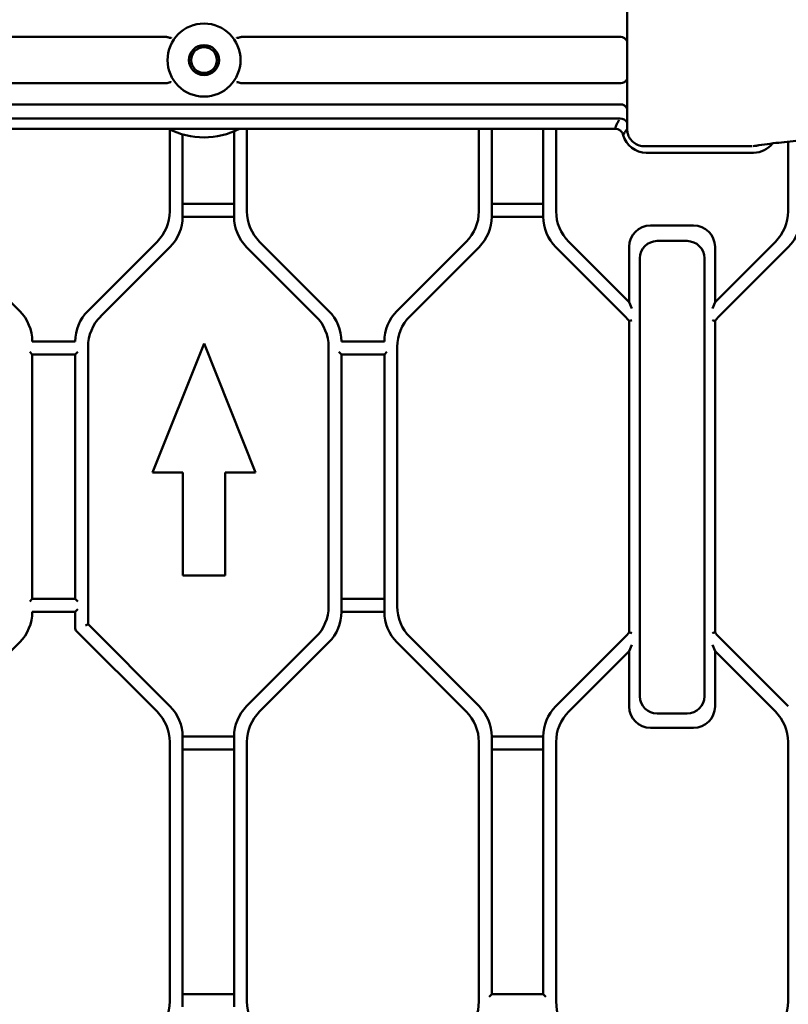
# Model space of a CAD drawing. Header units: millimetres. Extents: x 0 to 14369, y -869 to 2970.
# Tile 312 of 656: x 1768 to 1858, y 783 to 898. Entities that reach past the tile are written whole.
import ezdxf

# ---------------------------------------------------------------- set-up
doc = ezdxf.new("R2010")
doc.units = ezdxf.units.MM
doc.header["$LTSCALE"] = 10
doc.layers.add('Sichtbar (ISO)', color=7, linetype='Continuous', lineweight=50)

msp = doc.modelspace()

# ---------------------------------------------------------------- linework, layer by layer
at = {"layer": 'Sichtbar (ISO)'}
for p, q in [((1838.789, 884.828), (1838.789, 900.941)), ((1719.688, 895.572), (1785.163, 895.572)), ((1793.872, 895.572), (1838.053, 895.572)), ((1719.688, 890.197), (1785.163, 890.197)), ((1838.053, 890.197), (1793.872, 890.197)), ((1789.518, 887.731), (1723.791, 887.731)), ((1838.056, 887.731), (1789.518, 887.731)), ((1837.957, 886.071), (1723.791, 886.071)), ((1837.969, 886.071), (1837.96, 886.071)), ((1724.502, 884.885), (1837.368, 884.885)), ((1785.518, 884.822), (1785.518, 875.266)), ((1785.518, 884.822), (1785.518, 875.266)), ((1787.018, 874.645), (1787.018, 884.239)), ((1787.018, 884.239), (1787.018, 874.645)), ((1793.018, 884.593), (1793.018, 874.645)), ((1793.018, 874.645), (1793.018, 884.593)), ((1794.518, 875.266), (1794.518, 884.885)), ((1794.518, 875.266), (1794.518, 884.885)), ((1821.518, 884.885), (1821.518, 875.266)), ((1821.518, 884.885), (1821.518, 875.266)), ((1823.018, 874.645), (1823.018, 884.885)), ((1823.018, 884.885), (1823.018, 874.645)), ((1829.018, 884.885), (1829.018, 874.645)), ((1829.018, 874.645), (1829.018, 884.885)), ((1830.518, 875.266), (1830.518, 884.885)), ((1830.518, 884.885), (1830.518, 875.266)), ((1838.798, 884.847), (1838.798, 884.847)), ((1853.288, 882.849), (1840.843, 882.849)), ((1853.501, 882.885), (1853.5, 882.885)), ((1857.518, 883.383), (1857.518, 875.266)), ((1857.518, 875.266), (1857.518, 883.383)), ((1841.018, 882.098), (1853.518, 882.098)), ((1793.018, 876.145), (1787.018, 876.145)), ((1787.018, 876.145), (1793.018, 876.145)), ((1829.018, 876.145), (1823.018, 876.145)), ((1823.018, 876.145), (1829.018, 876.145)), ((1787.018, 874.645), (1793.018, 874.645)), ((1793.018, 874.645), (1787.018, 874.645)), ((1823.018, 874.645), (1829.018, 874.645)), ((1829.018, 874.645), (1823.018, 874.645)), ((1846.518, 873.635), (1841.518, 873.635)), ((1841.518, 873.635), (1846.518, 873.635)), ((1768.053, 863.66), (1759.982, 871.731)), ((1784.053, 871.731), (1775.982, 863.66)), ((1784.053, 871.731), (1775.982, 863.66)), ((1804.053, 863.66), (1795.982, 871.731)), ((1804.053, 863.66), (1795.982, 871.731)), ((1820.053, 871.731), (1811.982, 863.66)), ((1820.053, 871.731), (1811.982, 863.66)), ((1839.018, 864.695), (1831.982, 871.731)), ((1831.982, 871.731), (1839.018, 864.695)), ((1842.277, 871.823), (1845.777, 871.823)), ((1845.777, 871.823), (1842.277, 871.823)), ((1856.053, 871.731), (1849.018, 864.695)), ((1849.018, 864.695), (1856.053, 871.731)), ((1777.482, 863.038), (1785.553, 871.109)), ((1785.553, 871.109), (1777.482, 863.038)), ((1794.482, 871.109), (1802.553, 863.038)), ((1802.553, 863.038), (1794.482, 871.109)), ((1813.482, 863.038), (1821.553, 871.109)), ((1821.553, 871.109), (1813.482, 863.038)), ((1830.482, 871.109), (1838.553, 863.038)), ((1838.553, 863.038), (1830.482, 871.109)), ((1839.018, 871.135), (1839.018, 864.695)), ((1839.018, 864.695), (1839.018, 871.135)), ((1849.018, 864.695), (1849.018, 871.135)), ((1849.018, 871.135), (1849.018, 864.695)), ((1849.482, 863.038), (1857.553, 871.109)), ((1857.553, 871.109), (1849.482, 863.038)), ((1840.277, 818.823), (1840.277, 869.823)), ((1840.277, 869.823), (1840.277, 818.823)), ((1847.777, 869.823), (1847.777, 818.823)), ((1847.777, 818.823), (1847.777, 869.823)), ((1839.318, 863.971), (1839.018, 864.695)), ((1839.018, 864.695), (1839.318, 863.971)), ((1849.018, 864.695), (1848.718, 863.971)), ((1849.018, 864.695), (1848.718, 863.971)), ((1839.018, 862.503), (1839.018, 826.266)), ((1839.018, 826.266), (1839.018, 862.503)), ((1849.018, 826.266), (1849.018, 862.503)), ((1849.018, 862.503), (1849.018, 826.266)), ((1774.518, 860.124), (1769.518, 860.124)), ((1789.518, 859.885), (1783.518, 844.885)), ((1783.518, 844.885), (1789.518, 859.885)), ((1795.518, 844.885), (1789.518, 859.885)), ((1789.518, 859.885), (1795.518, 844.885)), ((1810.518, 860.124), (1805.518, 860.124)), ((1769.218, 858.924), (1769.518, 858.624)), ((1769.518, 830.145), (1769.518, 858.624)), ((1769.518, 858.624), (1769.518, 830.145)), ((1769.518, 858.624), (1774.518, 858.624)), ((1774.518, 858.624), (1774.818, 858.924)), ((1774.518, 858.624), (1774.518, 830.145)), ((1774.518, 830.145), (1774.518, 858.624)), ((1776.018, 827.195), (1776.018, 859.503)), ((1776.018, 859.503), (1776.018, 827.195)), ((1804.018, 859.503), (1804.018, 829.266)), ((1804.018, 829.266), (1804.018, 859.503)), ((1805.218, 858.924), (1805.518, 858.624)), ((1805.518, 828.645), (1805.518, 858.624)), ((1805.518, 858.624), (1805.518, 828.645)), ((1805.518, 858.624), (1810.518, 858.624)), ((1810.518, 858.624), (1810.818, 858.924)), ((1810.518, 858.624), (1810.518, 828.645)), ((1810.518, 828.645), (1810.518, 858.624)), ((1812.018, 829.266), (1812.018, 859.503)), ((1812.018, 859.503), (1812.018, 829.266)), ((1783.518, 844.885), (1787.043, 844.885)), ((1787.043, 844.885), (1783.518, 844.885)), ((1787.043, 844.885), (1787.043, 832.885)), ((1787.043, 832.885), (1787.043, 844.885)), ((1791.993, 844.885), (1795.518, 844.885)), ((1791.993, 832.885), (1791.993, 844.885)), ((1795.518, 844.885), (1791.993, 844.885)), ((1791.993, 844.885), (1791.993, 832.885)), ((1787.043, 832.885), (1791.993, 832.885)), ((1791.993, 832.885), (1787.043, 832.885)), ((1769.518, 830.145), (1769.218, 829.845)), ((1774.518, 830.145), (1769.518, 830.145)), ((1774.818, 829.845), (1774.518, 830.145)), ((1810.518, 830.145), (1805.518, 830.145)), ((1805.518, 830.145), (1810.518, 830.145)), ((1774.518, 828.645), (1774.818, 828.945)), ((1769.518, 828.645), (1774.518, 828.645)), ((1774.518, 828.645), (1774.518, 826.698)), ((1774.518, 828.645), (1774.518, 826.698)), ((1805.518, 828.645), (1810.518, 828.645)), ((1810.518, 828.645), (1805.518, 828.645)), ((1775.718, 827.071), (1776.018, 827.195)), ((1776.018, 827.195), (1775.718, 827.071)), ((1785.553, 817.66), (1776.018, 827.195)), ((1776.018, 827.195), (1785.553, 817.66)), ((1774.606, 826.486), (1784.053, 817.038)), ((1774.606, 826.486), (1784.053, 817.038)), ((1802.553, 825.731), (1794.482, 817.66)), ((1794.482, 817.66), (1802.553, 825.731)), ((1821.553, 817.66), (1813.482, 825.731)), ((1813.482, 825.731), (1821.553, 817.66)), ((1838.553, 825.731), (1830.482, 817.66)), ((1830.482, 817.66), (1838.553, 825.731)), ((1857.553, 817.66), (1849.482, 825.731)), ((1849.482, 825.731), (1857.553, 817.66)), ((1759.982, 817.038), (1768.053, 825.109)), ((1795.982, 817.038), (1804.053, 825.109)), ((1804.053, 825.109), (1795.982, 817.038)), ((1811.982, 825.109), (1820.053, 817.038)), ((1820.053, 817.038), (1811.982, 825.109)), ((1839.018, 824.074), (1839.318, 824.798)), ((1839.018, 824.074), (1839.318, 824.798)), ((1848.718, 824.798), (1849.018, 824.074)), ((1849.018, 824.074), (1848.718, 824.798)), ((1831.982, 817.038), (1839.018, 824.074)), ((1839.018, 824.074), (1831.982, 817.038)), ((1839.018, 824.074), (1839.018, 817.635)), ((1839.018, 817.635), (1839.018, 824.074)), ((1849.018, 817.635), (1849.018, 824.074)), ((1849.018, 824.074), (1856.053, 817.038)), ((1849.018, 824.074), (1849.018, 817.635)), ((1856.053, 817.038), (1849.018, 824.074)), ((1845.777, 816.823), (1842.277, 816.823)), ((1842.277, 816.823), (1845.777, 816.823)), ((1841.518, 815.135), (1846.518, 815.135)), ((1846.518, 815.135), (1841.518, 815.135)), ((1787.018, 782.645), (1787.018, 814.124)), ((1793.018, 814.124), (1787.018, 814.124)), ((1787.018, 814.124), (1787.018, 782.645)), ((1787.018, 814.124), (1793.018, 814.124)), ((1793.018, 814.124), (1793.018, 782.645)), ((1793.018, 782.645), (1793.018, 814.124)), ((1823.018, 784.145), (1823.018, 814.124)), ((1829.018, 814.124), (1823.018, 814.124)), ((1823.018, 814.124), (1823.018, 784.145)), ((1823.018, 814.124), (1829.018, 814.124)), ((1829.018, 814.124), (1829.018, 784.145)), ((1829.018, 784.145), (1829.018, 814.124)), ((1785.518, 813.503), (1785.518, 783.266)), ((1785.518, 813.503), (1785.518, 783.266)), ((1794.518, 783.266), (1794.518, 813.503)), ((1794.518, 813.503), (1794.518, 783.266)), ((1821.518, 813.503), (1821.518, 783.266)), ((1821.518, 783.266), (1821.518, 813.503)), ((1830.518, 783.266), (1830.518, 813.503)), ((1830.518, 813.503), (1830.518, 783.266)), ((1857.518, 813.503), (1857.518, 783.266)), ((1857.518, 783.266), (1857.518, 813.503)), ((1787.018, 812.624), (1793.018, 812.624)), ((1793.018, 812.624), (1787.018, 812.624)), ((1823.018, 812.624), (1829.018, 812.624)), ((1829.018, 812.624), (1823.018, 812.624)), ((1793.018, 784.145), (1787.018, 784.145)), ((1787.018, 784.145), (1793.018, 784.145)), ((1823.018, 784.145), (1822.718, 783.845)), ((1829.018, 784.145), (1823.018, 784.145)), ((1829.318, 783.845), (1829.018, 784.145))]:
    msp.add_line(p, q, dxfattribs=at)
for radius in [4.25, 1.75, 1.5]:
    msp.add_circle((1789.518, 892.885), radius, dxfattribs=at)
for centre, radius, start, end in [((1789.518, 892.885), 9, 242.73396, 297.26604), ((1789.518, 892.885), 9, 242.73396, 297.26604), ((1841.018, 884.885), 2.786, 195.30739, 270), ((1853.518, 884.885), 2.786, 270, 322.46356), ((1853.518, 884.885), 2, 272.32778, 285.62763), ((1780.518, 875.266), 5, 315, 0), ((1780.518, 875.266), 5, 315, 0), ((1782.018, 874.645), 5, 315, 0), ((1782.018, 874.645), 5, 315, 0), ((1798.018, 874.645), 5, 180, 225), ((1798.018, 874.645), 5, 180, 225), ((1799.518, 875.266), 5, 180, 225), ((1799.518, 875.266), 5, 180, 225), ((1816.518, 875.266), 5, 315, 0), ((1816.518, 875.266), 5, 315, 0), ((1818.018, 874.645), 5, 315, 0), ((1818.018, 874.645), 5, 315, 0), ((1834.018, 874.645), 5, 180, 225), ((1834.018, 874.645), 5, 180, 225), ((1835.518, 875.266), 5, 180, 225), ((1835.518, 875.266), 5, 180, 225), ((1852.518, 875.266), 5, 315, 0), ((1852.518, 875.266), 5, 315, 0), ((1854.018, 874.645), 5, 315, 0), ((1841.518, 871.135), 2.5, 90, 180), ((1841.518, 871.135), 2.5, 90, 180), ((1846.518, 871.135), 2.5, 0, 90), ((1846.518, 871.135), 2.5, 0, 90), ((1842.277, 869.823), 2, 90, 180), ((1842.277, 869.823), 2, 90, 180), ((1845.777, 869.823), 2, 0, 90), ((1845.777, 869.823), 2, 0, 90), ((1764.518, 860.124), 5, 0, 45), ((1764.518, 860.124), 5, 0, 45), ((1779.518, 860.124), 5, 135, 180), ((1779.518, 860.124), 5, 135, 180), ((1800.518, 860.124), 5, 0, 45), ((1800.518, 860.124), 5, 0, 45), ((1815.518, 860.124), 5, 135, 180), ((1815.518, 860.124), 5, 135, 180), ((1781.018, 859.503), 5, 135, 180), ((1781.018, 859.503), 5, 135, 180), ((1799.018, 859.503), 5, 0, 45), ((1799.018, 859.503), 5, 0, 45), ((1817.018, 859.503), 5, 135, 180), ((1817.018, 859.503), 5, 135, 180), ((1835.018, 859.503), 5, 36.8699, 45), ((1835.018, 859.503), 5, 36.8699, 45), ((1853.018, 859.503), 5, 135, 143.1301), ((1853.018, 859.503), 5, 135, 143.1301), ((1799.018, 829.266), 5, 315, 0), ((1799.018, 829.266), 5, 315, 0), ((1817.018, 829.266), 5, 180, 225), ((1817.018, 829.266), 5, 180, 225), ((1764.518, 828.645), 5, 315, 0), ((1764.518, 828.645), 5, 315, 0), ((1800.518, 828.645), 5, 315, 0), ((1800.518, 828.645), 5, 315, 0), ((1815.518, 828.645), 5, 180, 225), ((1815.518, 828.645), 5, 180, 225), ((1774.818, 826.698), 0.3, 180, 225), ((1774.818, 826.698), 0.3, 180, 225), ((1835.018, 829.266), 5, 315, 323.1301), ((1835.018, 829.266), 5, 315, 323.1301), ((1853.018, 829.266), 5, 216.8699, 225), ((1853.018, 829.266), 5, 216.8699, 225), ((1842.277, 818.823), 2, 180, 270), ((1842.277, 818.823), 2, 180, 270), ((1845.777, 818.823), 2, 270, 0), ((1845.777, 818.823), 2, 270, 0), ((1782.018, 814.124), 5, 0, 45), ((1782.018, 814.124), 5, 0, 45), ((1798.018, 814.124), 5, 135, 180), ((1798.018, 814.124), 5, 135, 180), ((1818.018, 814.124), 5, 0, 45), ((1818.018, 814.124), 5, 0, 45), ((1834.018, 814.124), 5, 135, 180), ((1834.018, 814.124), 5, 135, 180), ((1841.518, 817.635), 2.5, 180, 270), ((1841.518, 817.635), 2.5, 180, 270), ((1846.518, 817.635), 2.5, 270, 0), ((1846.518, 817.635), 2.5, 270, 0), ((1780.518, 813.503), 5, 0, 45), ((1780.518, 813.503), 5, 0, 45), ((1799.518, 813.503), 5, 135, 180), ((1799.518, 813.503), 5, 135, 180), ((1816.518, 813.503), 5, 0, 45), ((1816.518, 813.503), 5, 0, 45), ((1835.518, 813.503), 5, 135, 180), ((1835.518, 813.503), 5, 135, 180), ((1852.518, 813.503), 5, 0, 45), ((1852.518, 813.503), 5, 0, 45), ((1780.518, 783.266), 5, 315, 0), ((1780.518, 783.266), 5, 315, 0), ((1799.518, 783.266), 5, 180, 225), ((1799.518, 783.266), 5, 180, 225), ((1816.518, 783.266), 5, 315, 0), ((1816.518, 783.266), 5, 315, 0), ((1835.518, 783.266), 5, 180, 225), ((1835.518, 783.266), 5, 180, 225), ((1852.518, 783.266), 5, 315, 0), ((1852.518, 783.266), 5, 315, 0)]:
    msp.add_arc(centre, radius, start, end, dxfattribs=at)
for centre, major_axis, ratio, start_param, end_param in [((1838.016, 894.158), (0.074, 1.413), 0.7066218, 5.4753418, 6.3202009), ((1838.016, 891.611), (0.074, -1.413), 0.7066218, 6.2461698, 7.0910289), ((1838.016, 886.205), (0.069, 1.525), 0.6549692, 5.4706251, 6.3129589), ((1837.967, 885.11), (-0.96, 0.289), 0.9546087, 4.0246068, 4.9903645)]:
    msp.add_ellipse(centre, major_axis=major_axis, ratio=ratio, start_param=start_param, end_param=end_param, dxfattribs=at)
for points, knots in [([(1785.163, 895.572), (1785.198, 895.572), (1785.238, 895.569), (1785.3, 895.558), (1785.332, 895.548), (1785.361, 895.536), (1785.365, 895.534), (1785.369, 895.533)], [0.108165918, 0.108165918, 0.108165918, 0.108165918, 0.118398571, 0.118398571, 0.127188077, 0.127188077, 0.128520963, 0.128520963, 0.128520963, 0.128520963]), ([(1785.71, 895.497), (1785.708, 895.494), (1785.706, 895.492), (1785.692, 895.479), (1785.676, 895.472), (1785.635, 895.464), (1785.61, 895.463), (1785.552, 895.47), (1785.518, 895.477), (1785.445, 895.5), (1785.408, 895.515), (1785.369, 895.533)], [-0.002738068, -0.002738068, -0.002738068, -0.002738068, 0, 0, 0.013610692, 0.013610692, 0.027450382, 0.027450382, 0.042195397, 0.042195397, 0.056146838, 0.056146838, 0.056146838, 0.056146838]), ([(1793.325, 895.497), (1793.325, 895.496), (1793.326, 895.496), (1793.338, 895.481), (1793.355, 895.47), (1793.397, 895.459), (1793.422, 895.458), (1793.48, 895.465), (1793.512, 895.473), (1793.585, 895.498), (1793.625, 895.514), (1793.666, 895.533)], [-0.059202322, -0.059202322, -0.059202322, -0.059202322, -0.058920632, -0.058920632, -0.044232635, -0.044232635, -0.029592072, -0.029592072, -0.014893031, -0.014893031, -0.000001, -0.000001, -0.000001, -0.000001]), ([(1793.872, 895.572), (1793.838, 895.572), (1793.797, 895.569), (1793.736, 895.558), (1793.703, 895.548), (1793.674, 895.536), (1793.67, 895.534), (1793.666, 895.533)], [-0.277287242, -0.277287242, -0.277287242, -0.277287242, -0.267053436, -0.267053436, -0.258263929, -0.258263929, -0.256931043, -0.256931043, -0.256931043, -0.256931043]), ([(1785.163, 890.197), (1785.198, 890.197), (1785.238, 890.2), (1785.3, 890.212), (1785.332, 890.221), (1785.361, 890.233), (1785.365, 890.235), (1785.369, 890.237)], [-0.277287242, -0.277287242, -0.277287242, -0.277287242, -0.267053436, -0.267053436, -0.258263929, -0.258263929, -0.256931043, -0.256931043, -0.256931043, -0.256931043]), ([(1785.369, 890.237), (1785.408, 890.255), (1785.445, 890.269), (1785.518, 890.292), (1785.552, 890.3), (1785.61, 890.306), (1785.635, 890.306), (1785.676, 890.297), (1785.692, 890.29), (1785.706, 890.277), (1785.708, 890.275), (1785.71, 890.273)], [0.000001, 0.000001, 0.000001, 0.000001, 0.013983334, 0.013983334, 0.028761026, 0.028761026, 0.042628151, 0.042628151, 0.056265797, 0.056265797, 0.059009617, 0.059009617, 0.059009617, 0.059009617]), ([(1793.666, 890.237), (1793.625, 890.255), (1793.585, 890.271), (1793.512, 890.293), (1793.478, 890.3), (1793.419, 890.306), (1793.394, 890.305), (1793.353, 890.295), (1793.337, 890.286), (1793.326, 890.273), (1793.325, 890.273), (1793.325, 890.273)], [-0.05881123, -0.05881123, -0.05881123, -0.05881123, -0.044053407, -0.044053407, -0.029256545, -0.029256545, -0.014631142, -0.014631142, 0, 0, 0.000282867, 0.000282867, 0.000282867, 0.000282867]), ([(1793.666, 890.237), (1793.67, 890.235), (1793.674, 890.233), (1793.703, 890.221), (1793.736, 890.212), (1793.797, 890.2), (1793.838, 890.197), (1793.872, 890.197)], [0.256931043, 0.256931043, 0.256931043, 0.256931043, 0.258263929, 0.258263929, 0.267053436, 0.267053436, 0.277287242, 0.277287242, 0.277287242, 0.277287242]), ([(1837.368, 884.885), (1837.379, 884.916), (1837.39, 884.947), (1837.401, 884.978), (1837.413, 885.009), (1837.424, 885.04), (1837.436, 885.071), (1837.46, 885.134), (1837.486, 885.196), (1837.513, 885.258), (1837.567, 885.383), (1837.627, 885.507), (1837.692, 885.632), (1837.714, 885.673), (1837.737, 885.715), (1837.76, 885.756), (1837.772, 885.777), (1837.783, 885.798), (1837.795, 885.819), (1837.807, 885.839), (1837.819, 885.86), (1837.831, 885.881)], [0.00000065, 0.00000065, 0.00000065, 0.00000065, 0.09375, 0.09375, 0.09375, 0.1875, 0.1875, 0.1875, 0.375, 0.375, 0.375, 0.75, 0.75, 0.75, 0.875, 0.875, 0.875, 0.9375, 0.9375, 0.9375, 1, 1, 1, 1]), ([(1838.331, 884.149), (1838.298, 884.257), (1838.252, 884.361), (1838.133, 884.545), (1838.061, 884.623), (1837.893, 884.752), (1837.799, 884.8), (1837.592, 884.866), (1837.48, 884.882), (1837.368, 884.885)], [-0.13101104, -0.13101104, -0.13101104, -0.13101104, -0.09729969, -0.09729969, -0.06530234, -0.06530234, -0.03348776, -0.03348776, -0.00001485, -0.00001485, -0.00001485, -0.00001485]), ([(1838.331, 884.149), (1838.343, 884.173), (1838.356, 884.197), (1838.369, 884.222), (1838.383, 884.246), (1838.396, 884.27), (1838.41, 884.293), (1838.438, 884.341), (1838.466, 884.389), (1838.496, 884.435), (1838.555, 884.529), (1838.619, 884.621), (1838.687, 884.71), (1838.71, 884.74), (1838.733, 884.769), (1838.757, 884.798), (1838.768, 884.811), (1838.778, 884.824), (1838.789, 884.837)], [0.0000004, 0.0000004, 0.0000004, 0.0000004, 0.09375, 0.09375, 0.09375, 0.1875, 0.1875, 0.1875, 0.375, 0.375, 0.375, 0.75, 0.75, 0.75, 0.875, 0.875, 0.875, 0.93081067, 0.93081067, 0.93081067, 0.93081067]), ([(1840.843, 882.849), (1840.616, 882.849), (1840.387, 882.886), (1839.955, 883.029), (1839.749, 883.137), (1839.392, 883.408), (1839.237, 883.573), (1838.997, 883.932), (1838.908, 884.131), (1838.843, 884.375), (1838.834, 884.415), (1838.814, 884.517), (1838.805, 884.578), (1838.792, 884.703), (1838.789, 884.766), (1838.789, 884.828)], [0, 0, 0, 0, 0.06800574, 0.06800574, 0.13627927, 0.13627927, 0.20230121, 0.20230121, 0.26586776, 0.26586776, 0.27819707, 0.27819707, 0.29685991, 0.29685991, 0.31570468, 0.31570468, 0.31570468, 0.31570468]), ([(1860.607, 883.74), (1859.996, 883.654), (1859.389, 883.583), (1857.882, 883.418), (1856.988, 883.332), (1855.216, 883.13), (1854.351, 883.011), (1853.461, 882.864)], [0, 0, 0, 0, 0.6928702, 0.6928702, 1.7322025, 1.7322025, 2.7715806, 2.7715806, 2.7715806, 2.7715806]), ([(1839.318, 862.601), (1839.317, 862.601), (1839.316, 862.601), (1839.274, 862.587), (1839.233, 862.574), (1839.159, 862.55), (1839.127, 862.539), (1839.074, 862.522), (1839.054, 862.515), (1839.026, 862.506), (1839.018, 862.503), (1839.018, 862.503), (1839.018, 862.503), (1839.018, 862.503)], [-0.000258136, -0.000258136, -0.000258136, -0.000258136, 0, 0, 0.013073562, 0.013073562, 0.025202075, 0.025202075, 0.036700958, 0.036700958, 0.047880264, 0.047880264, 0.048298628, 0.048298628, 0.048298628, 0.048298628]), ([(1839.018, 862.503), (1839.018, 862.503), (1839.018, 862.503), (1839.018, 862.503), (1839.026, 862.506), (1839.054, 862.515), (1839.074, 862.522), (1839.127, 862.539), (1839.159, 862.55), (1839.233, 862.574), (1839.274, 862.587), (1839.316, 862.601), (1839.317, 862.601), (1839.318, 862.601)], [-0.048298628, -0.048298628, -0.048298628, -0.048298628, -0.047880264, -0.047880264, -0.036700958, -0.036700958, -0.025202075, -0.025202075, -0.013073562, -0.013073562, 0, 0, 0.000258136, 0.000258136, 0.000258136, 0.000258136]), ([(1849.018, 862.503), (1849.018, 862.503), (1849.011, 862.505), (1848.984, 862.514), (1848.964, 862.521), (1848.909, 862.539), (1848.876, 862.55), (1848.802, 862.574), (1848.761, 862.587), (1848.719, 862.601), (1848.719, 862.601), (1848.718, 862.601)], [0.048298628, 0.048298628, 0.048298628, 0.048298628, 0.059216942, 0.059216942, 0.071125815, 0.071125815, 0.083701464, 0.083701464, 0.096603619, 0.096603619, 0.096861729, 0.096861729, 0.096861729, 0.096861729]), ([(1848.718, 862.601), (1848.719, 862.601), (1848.719, 862.601), (1848.761, 862.587), (1848.802, 862.574), (1848.876, 862.55), (1848.909, 862.539), (1848.964, 862.521), (1848.984, 862.514), (1849.011, 862.505), (1849.018, 862.503), (1849.018, 862.503)], [-0.096861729, -0.096861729, -0.096861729, -0.096861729, -0.096603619, -0.096603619, -0.083701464, -0.083701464, -0.071125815, -0.071125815, -0.059216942, -0.059216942, -0.048298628, -0.048298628, -0.048298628, -0.048298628]), ([(1839.018, 826.266), (1839.018, 826.266), (1839.024, 826.264), (1839.051, 826.255), (1839.072, 826.248), (1839.126, 826.23), (1839.159, 826.219), (1839.234, 826.195), (1839.274, 826.182), (1839.316, 826.168), (1839.317, 826.168), (1839.318, 826.168)], [0.048298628, 0.048298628, 0.048298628, 0.048298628, 0.059216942, 0.059216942, 0.071125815, 0.071125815, 0.083701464, 0.083701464, 0.096603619, 0.096603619, 0.096861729, 0.096861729, 0.096861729, 0.096861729]), ([(1839.318, 826.168), (1839.317, 826.168), (1839.316, 826.168), (1839.274, 826.182), (1839.234, 826.195), (1839.159, 826.219), (1839.126, 826.23), (1839.072, 826.248), (1839.051, 826.255), (1839.024, 826.264), (1839.018, 826.266), (1839.018, 826.266)], [-0.096861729, -0.096861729, -0.096861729, -0.096861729, -0.096603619, -0.096603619, -0.083701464, -0.083701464, -0.071125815, -0.071125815, -0.059216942, -0.059216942, -0.048298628, -0.048298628, -0.048298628, -0.048298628]), ([(1848.718, 826.168), (1848.719, 826.168), (1848.719, 826.168), (1848.762, 826.182), (1848.803, 826.195), (1848.876, 826.219), (1848.908, 826.23), (1848.961, 826.247), (1848.982, 826.254), (1849.01, 826.264), (1849.017, 826.266), (1849.018, 826.266), (1849.018, 826.266), (1849.018, 826.266)], [-0.000258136, -0.000258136, -0.000258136, -0.000258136, 0, 0, 0.013073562, 0.013073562, 0.025202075, 0.025202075, 0.036700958, 0.036700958, 0.047880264, 0.047880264, 0.048298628, 0.048298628, 0.048298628, 0.048298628]), ([(1849.018, 826.266), (1849.018, 826.266), (1849.018, 826.266), (1849.017, 826.266), (1849.01, 826.264), (1848.982, 826.254), (1848.961, 826.247), (1848.908, 826.23), (1848.876, 826.219), (1848.803, 826.195), (1848.762, 826.182), (1848.719, 826.168), (1848.719, 826.168), (1848.718, 826.168)], [-0.048298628, -0.048298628, -0.048298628, -0.048298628, -0.047880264, -0.047880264, -0.036700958, -0.036700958, -0.025202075, -0.025202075, -0.013073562, -0.013073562, 0, 0, 0.000258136, 0.000258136, 0.000258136, 0.000258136])]:
    msp.add_open_spline(points, degree=3, knots=knots, dxfattribs=at)
for points in [[(1853.362, 882.852), (1853.337, 882.85), (1853.312, 882.849), (1853.288, 882.849)], [(1853.459, 882.863), (1853.46, 882.863), (1853.46, 882.863), (1853.46, 882.863)]]:
    msp.add_open_spline(points, degree=3, dxfattribs=at)

doc.saveas('drawing.dxf')
